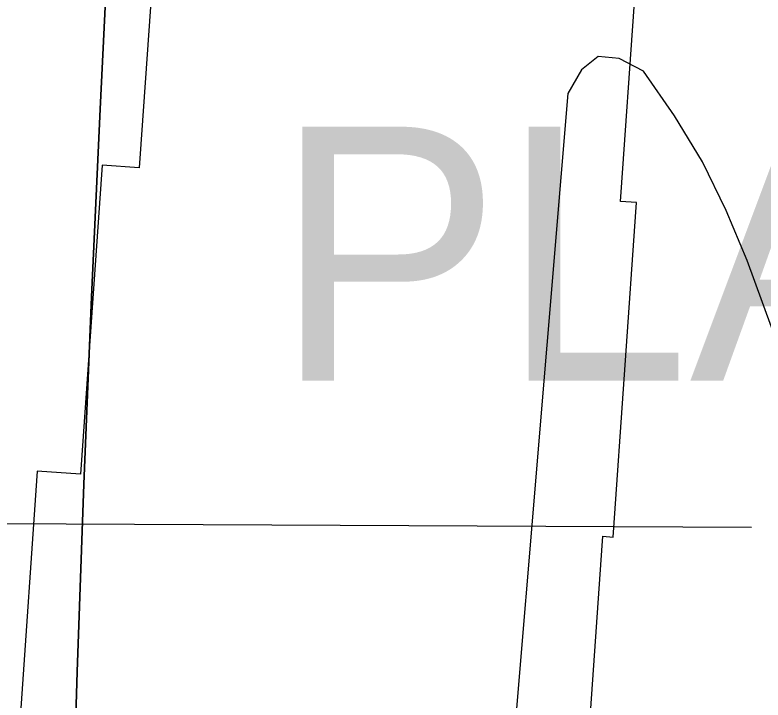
# Model space of a CAD drawing. Extents: x 3313447 to 3351316, y 703786 to 729172.
# Drawn here: x 3322848.4 to 3323143, y 718218.9 to 718488.6 of the extents above; entities that cross this region are included whole.
import ezdxf

# ---------------------------------------------------------------- set-up
doc = ezdxf.new("R2010")
doc.units = 0
for name, color, linetype in [('V-CHAN-NAID', 7, 'Continuous'), ('V-RIVR-RANG', 7, 'Continuous'), ('V-RRAP-RVMT', 7, 'Continuous'), ('V-TOPO-DPTH', 7, 'Continuous'), ('V-TOPO-MAJR', 7, 'Continuous'), ('V-TOPO-MINR', 7, 'Continuous')]:
    doc.layers.add(name, color=color, linetype=linetype)

msp = doc.modelspace()

# ---------------------------------------------------------------- linework, layer by layer
at = {"layer": 'V-RIVR-RANG'}
msp.add_line((3322438.3695, 718290.2404000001), (3323138.3619000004, 718286.9725999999), dxfattribs=at)
at = {"layer": 'V-RRAP-RVMT'}
for p, q in [((3323086.847606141, 718415.2227783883), (3323094.990417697, 718531.6703943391)), ((3322904.311444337, 718528.5955711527), (3322897.3104366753, 718428.4765095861)), ((3322882.6931698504, 718429.4986485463), (3322874.1828225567, 718307.7950231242)), ((3322897.3104366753, 718428.4765095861), (3322882.6931698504, 718429.4986485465)), ((3323083.971329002, 718283.1015766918), (3323093.1791843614, 718414.7800312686)), ((3323093.1791843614, 718414.7800312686), (3323086.847606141, 718415.2227783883)), ((3322857.173832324, 718308.9844077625), (3322849.7738019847, 718203.1590593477)), ((3322874.1828225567, 718307.7950231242), (3322857.173832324, 718308.9844077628)), ((3323073.2281491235, 718187.5336075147), (3323079.930671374, 718283.3841270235)), ((3323079.930671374, 718283.3841270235), (3323083.971329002, 718283.1015766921))]:
    msp.add_line(p, q, dxfattribs=at)
at = {"layer": 'V-TOPO-DPTH'}
for points in [[(3322842.663064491, 717436.2469395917), (3322845.125814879, 717487.6979062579), (3322847.390844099, 717539.1589083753), (3322863.2157893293, 717923.9447982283), (3322864.8645410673, 717966.2449866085), (3322866.392250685, 718008.5492860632), (3322867.7383971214, 718050.8597521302), (3322868.963501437, 718093.1743292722), (3322870.653624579, 718156.2271976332), (3322872.8808995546, 718230.0618698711), (3322875.4386660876, 718303.8839800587), (3322878.492169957, 718377.6872471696), (3322881.876165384, 718451.4779522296), (3322898.3686460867, 718786.5201441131), (3322900.1534983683, 718816.3052840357), (3322902.361037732, 718846.0545217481), (3322905.20260772, 718875.7499061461), (3322908.46686479, 718905.409388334), (3322934.324449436, 719119.3428836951), (3322943.5342747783, 719196.0541948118), (3322952.662504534, 719272.7751481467), (3322961.6683409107, 719349.5105648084), (3322970.5925817, 719426.2556236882), (3322983.5799811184, 719538.7240581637)], [(3322983.5799811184, 719538.7240581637), (3322970.5925817, 719426.2556236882), (3322961.6683409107, 719349.5105648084), (3322952.662504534, 719272.7751481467), (3322943.5342747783, 719196.0541948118), (3322934.324449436, 719119.3428836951), (3322908.46686479, 718905.409388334), (3322905.20260772, 718875.7499061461), (3322902.361037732, 718846.0545217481), (3322900.1534983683, 718816.3052840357), (3322898.3686460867, 718786.5201441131), (3322881.876165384, 718451.4779522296), (3322878.492169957, 718377.6872471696), (3322875.4386660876, 718303.8839800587), (3322872.8808995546, 718230.0618698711), (3322870.653624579, 718156.2271976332), (3322868.963501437, 718093.1743292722), (3322867.7383971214, 718050.8597521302), (3322866.392250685, 718008.5492860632), (3322864.8645410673, 717966.2449866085), (3322863.2157893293, 717923.9447982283), (3322847.390844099, 717539.1589083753), (3322845.125814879, 717487.6979062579), (3322842.663064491, 717436.2469395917)]]:
    msp.add_lwpolyline(points, dxfattribs=at)
at = {"layer": 'V-TOPO-MAJR'}
msp.add_lwpolyline([(3323164.867465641, 718314.6383065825), (3323136.718456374, 718391.968113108), (3323128.4946671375, 718411.6856343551), (3323119.1304277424, 718430.7772963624), (3323108.0555131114, 718448.9301695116), (3323095.8401483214, 718466.4571834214), (3323086.305205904, 718471.4103492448), (3323077.968281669, 718472.2846874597), (3323071.4283847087, 718467.0407842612), (3323066.08650593, 718457.7180534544), (3323032.8484158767, 718059.8601058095), (3323030.9158798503, 718033.1138825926), (3323029.383887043, 718006.349237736), (3323028.4527090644, 717979.5569604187), (3323027.9220743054, 717952.7462614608), (3323026.542267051, 717791.735564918), (3323025.5620840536, 717698.0234899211), (3323024.3458027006, 717604.3149255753), (3323022.775373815, 717510.6116272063), (3323020.9688465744, 717416.9118394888)], dxfattribs=at)
at = {"layer": 'V-TOPO-MINR'}
msp.add_lwpolyline([(3322842.663064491, 717436.2469395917), (3322845.125814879, 717487.6979062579), (3322847.390844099, 717539.1589083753), (3322863.2157893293, 717923.9447982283), (3322864.8645410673, 717966.2449866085), (3322866.392250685, 718008.5492860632), (3322867.7383971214, 718050.8597521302), (3322868.963501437, 718093.1743292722), (3322870.653624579, 718156.2271976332), (3322872.8808995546, 718230.0618698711), (3322875.4386660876, 718303.8839800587), (3322878.492169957, 718377.6872471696), (3322881.876165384, 718451.4779522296), (3322898.3686460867, 718786.5201441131), (3322900.1534983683, 718816.3052840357), (3322902.361037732, 718846.0545217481), (3322905.20260772, 718875.7499061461), (3322908.46686479, 718905.409388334), (3322934.324449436, 719119.3428836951), (3322943.5342747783, 719196.0541948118), (3322952.662504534, 719272.7751481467), (3322961.6683409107, 719349.5105648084), (3322970.5925817, 719426.2556236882), (3322983.5799811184, 719538.7240581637)], dxfattribs=at)

# ---------------------------------------------------------------- texts
at = {"layer": 'V-CHAN-NAID'}
msp.add_text('PLACID REFINING (231.8) (2)', height=100.000002, dxfattribs=at).set_placement((3322950.508806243, 718344.6300649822))

doc.saveas('drawing.dxf')
